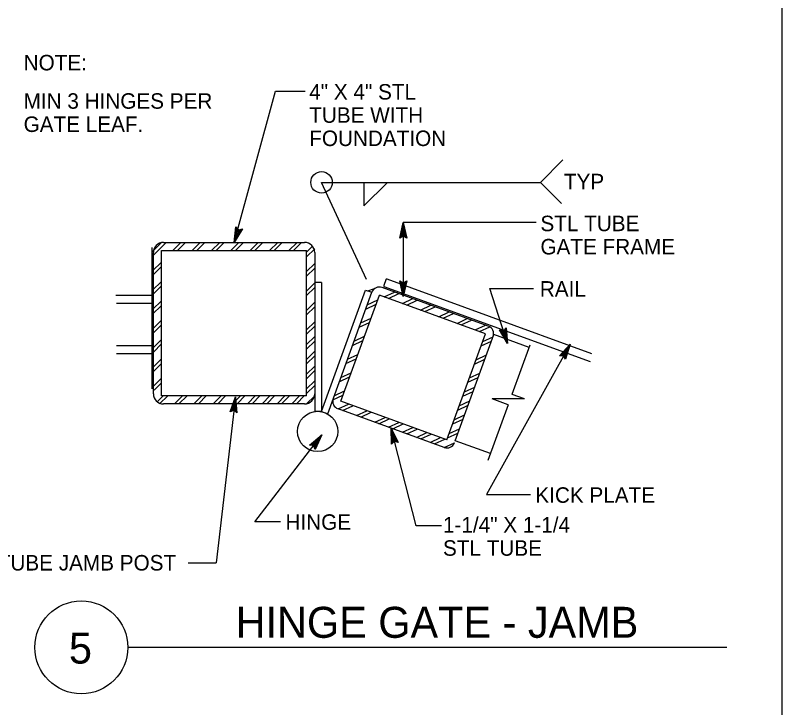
# Model space of a CAD drawing. Extents: x 6710407 to 6714861, y 1868090 to 1871317.
# Drawn here: x 6712930.6 to 6713227.5, y 1869719.9 to 1869988 of the extents above; entities that cross this region are included whole.
import ezdxf

# ---------------------------------------------------------------- set-up
doc = ezdxf.new("R2010")
doc.units = 0
for name, color, linetype in [('G-MARK', 7, 'Continuous'), ('G-TEXT', 7, 'Continuous'), ('G-TTLB-VIEW', 7, 'Continuous'), ('Nongeo Data(60)', 7, 'Continuous')]:
    doc.layers.add(name, color=color, linetype=linetype)

msp = doc.modelspace()

# ---------------------------------------------------------------- linework, layer by layer
at = {"layer": 'G-MARK'}
for p, q in [((6713031.45, 1869958.63), (6713042.95, 1869958.63)), ((6713066.65, 1869885.66), (6713049.32, 1869923.29)), ((6713049.32, 1869923.29), (6713134.04, 1869923.29)), ((6713132.37, 1869907.72), (6713080.92, 1869907.72)), ((6713080.92, 1869907.72), (6713080.92, 1869879.16)), ((6713121.37, 1869860.88), (6713114.45, 1869882.25)), ((6713114.45, 1869882.25), (6713131.42, 1869882.25)), ((6713145.56, 1869860.69), (6713113.19, 1869802.43)), ((6713130, 1869860.31), (6713123.05, 1869841.21)), ((6713015.88, 1869840.2), (6713008.45, 1869775.97)), ((6713127.94, 1869839.43), (6713115.31, 1869839.43)), ((6713121.58, 1869837.15), (6713115.31, 1869839.43)), ((6713127.94, 1869839.43), (6713123.06, 1869841.21)), ((6713121.58, 1869837.15), (6713113.73, 1869815.58)), ((6713085.89, 1869790.3), (6713076.22, 1869828.12)), ((6713023.43, 1869791.91), (6713049.35, 1869825.49)), ((6713113.19, 1869802.43), (6713130.26, 1869802.43)), ((6713033.33, 1869791.91), (6713023.43, 1869791.91)), ((6713095.79, 1869790.3), (6713085.89, 1869790.3)), ((6712997.54, 1869775.97), (6713008.45, 1869775.97))]:
    msp.add_line(p, q, dxfattribs=at)
msp.add_lwpolyline([(6713015.36, 1869900.02), (6713031.45, 1869958.63)], dxfattribs=at)
at = {"layer": 'G-TEXT'}
for p, q in [((6713134.04, 1869923.29), (6713142.77, 1869932.02)), ((6713065.72, 1869914.2), (6713074.69, 1869923.18)), ((6713065.72, 1869922.86), (6713065.72, 1869914.2)), ((6713142.26, 1869915.08), (6713134.04, 1869923.29)), ((6713079.58, 1869901.72), (6713080.92, 1869907.72)), ((6713080.92, 1869907.72), (6713080.92, 1869907.72)), ((6713080.92, 1869907.72), (6713082.25, 1869901.72)), ((6713015.36, 1869900.02), (6713016.07, 1869906.13)), ((6713018.6, 1869905.25), (6713015.36, 1869900.02)), ((6713015.81, 1869901.34), (6713016.34, 1869905.79)), ((6713018.19, 1869905.17), (6713015.82, 1869901.33)), ((6713016.07, 1869906.13), (6713016.07, 1869906.13)), ((6713016.07, 1869906.13), (6713017.07, 1869904.94)), ((6713016.27, 1869902.63), (6713016.6, 1869905.51)), ((6713017.77, 1869905.06), (6713016.27, 1869902.63)), ((6713016.72, 1869903.94), (6713016.87, 1869905.17)), ((6713017.39, 1869905.01), (6713016.72, 1869903.94)), ((6713017.07, 1869904.94), (6713018.6, 1869905.25)), ((6713018.6, 1869905.25), (6713018.6, 1869905.25)), ((6713079.93, 1869901.94), (6713080.92, 1869906.34)), ((6713080.29, 1869902.17), (6713080.92, 1869904.96)), ((6713080.92, 1869906.33), (6713081.89, 1869901.96)), ((6713080.92, 1869904.96), (6713081.54, 1869902.13)), ((6713080.92, 1869902.52), (6713079.58, 1869901.72)), ((6713079.58, 1869901.72), (6713079.58, 1869901.72)), ((6713080.64, 1869902.35), (6713080.92, 1869903.58)), ((6713080.92, 1869903.58), (6713081.18, 1869902.37)), ((6713082.25, 1869901.72), (6713080.92, 1869902.52)), ((6713082.25, 1869901.72), (6713082.25, 1869901.72)), ((6713015.36, 1869900.02), (6713015.36, 1869900.02)), ((6713080.92, 1869879.16), (6713079.59, 1869885.16)), ((6713079.59, 1869885.16), (6713079.59, 1869885.16)), ((6713079.59, 1869885.16), (6713080.92, 1869884.36)), ((6713080.91, 1869880.56), (6713079.95, 1869884.93)), ((6713080.92, 1869881.93), (6713080.29, 1869884.75)), ((6713080.92, 1869883.31), (6713080.65, 1869884.52)), ((6713080.92, 1869884.36), (6713082.26, 1869885.16)), ((6713082.26, 1869885.16), (6713080.92, 1869879.16)), ((6713081.9, 1869884.95), (6713080.92, 1869880.54)), ((6713081.54, 1869884.71), (6713080.92, 1869881.93)), ((6713081.2, 1869884.54), (6713080.92, 1869883.31)), ((6713082.26, 1869885.16), (6713082.26, 1869885.16)), ((6713080.92, 1869879.16), (6713080.92, 1869879.16)), ((6713121.37, 1869860.88), (6713118.26, 1869866.18)), ((6713118.26, 1869866.18), (6713118.26, 1869866.18)), ((6713118.26, 1869866.18), (6713119.77, 1869865.83)), ((6713120.94, 1869862.2), (6713118.67, 1869866.07)), ((6713120.52, 1869863.51), (6713119.05, 1869866)), ((6713120.1, 1869864.82), (6713119.47, 1869865.89)), ((6713119.77, 1869865.83), (6713120.8, 1869867)), ((6713119.98, 1869866.08), (6713120.1, 1869864.82)), ((6713120.25, 1869866.35), (6713120.52, 1869863.51)), ((6713120.52, 1869866.69), (6713120.95, 1869862.19)), ((6713120.8, 1869867), (6713120.8, 1869867)), ((6713120.8, 1869867), (6713121.37, 1869860.88)), ((6713121.37, 1869860.88), (6713121.37, 1869860.88)), ((6713141.47, 1869856.1), (6713145.56, 1869860.69)), ((6713141.89, 1869856.11), (6713144.89, 1869859.49)), ((6713144.88, 1869859.48), (6713143.61, 1869855.18)), ((6713145.56, 1869860.69), (6713143.81, 1869854.8)), ((6713145.56, 1869860.69), (6713145.56, 1869860.69)), ((6713142.32, 1869856.14), (6713144.21, 1869858.28)), ((6713142.7, 1869856.13), (6713143.54, 1869857.07)), ((6713143.54, 1869857.07), (6713143.19, 1869855.88)), ((6713144.21, 1869858.28), (6713143.39, 1869855.5)), ((6713143.03, 1869856.15), (6713141.47, 1869856.1)), ((6713141.47, 1869856.1), (6713141.47, 1869856.1)), ((6713143.81, 1869854.8), (6713143.03, 1869856.15)), ((6713143.81, 1869854.8), (6713143.81, 1869854.8)), ((6713013.86, 1869834.39), (6713015.88, 1869840.2)), ((6713014.24, 1869834.57), (6713015.72, 1869838.83)), ((6713015.72, 1869838.82), (6713016.18, 1869834.36)), ((6713015.88, 1869840.2), (6713015.88, 1869840.2)), ((6713015.88, 1869840.2), (6713016.51, 1869834.09)), ((6713014.62, 1869834.76), (6713015.56, 1869837.45)), ((6713014.99, 1869834.89), (6713015.4, 1869836.08)), ((6713015.4, 1869836.08), (6713015.53, 1869834.85)), ((6713015.56, 1869837.45), (6713015.86, 1869834.58)), ((6713015.28, 1869835.03), (6713013.86, 1869834.39)), ((6713013.86, 1869834.39), (6713013.86, 1869834.39)), ((6713016.51, 1869834.09), (6713015.28, 1869835.03)), ((6713016.51, 1869834.09), (6713016.51, 1869834.09)), ((6713076.41, 1869821.97), (6713076.22, 1869828.12)), ((6713076.22, 1869828.12), (6713076.22, 1869828.12)), ((6713076.22, 1869828.12), (6713078.99, 1869822.63)), ((6713076.7, 1869822.27), (6713076.56, 1869826.78)), ((6713076.57, 1869826.77), (6713078.59, 1869822.77)), ((6713044.62, 1869821.56), (6713049.35, 1869825.49)), ((6713045.04, 1869821.51), (6713048.51, 1869824.39)), ((6713048.5, 1869824.38), (6713046.6, 1869820.33)), ((6713049.35, 1869825.49), (6713046.74, 1869819.92)), ((6713049.35, 1869825.49), (6713049.35, 1869825.49)), ((6713076.99, 1869822.59), (6713076.9, 1869825.44)), ((6713076.9, 1869825.44), (6713078.21, 1869822.86)), ((6713077.28, 1869822.84), (6713077.24, 1869824.1)), ((6713077.24, 1869824.1), (6713077.8, 1869823)), ((6713046.17, 1869821.37), (6713044.62, 1869821.56)), ((6713044.62, 1869821.56), (6713044.62, 1869821.56)), ((6713045.47, 1869821.47), (6713047.66, 1869823.3)), ((6713045.85, 1869821.4), (6713046.82, 1869822.21)), ((6713046.74, 1869819.92), (6713046.17, 1869821.37)), ((6713046.82, 1869822.21), (6713046.29, 1869821.09)), ((6713047.66, 1869823.3), (6713046.43, 1869820.68)), ((6713077.51, 1869823.08), (6713076.41, 1869821.97)), ((6713076.41, 1869821.97), (6713076.41, 1869821.97)), ((6713078.99, 1869822.63), (6713077.51, 1869823.08)), ((6713078.99, 1869822.63), (6713078.99, 1869822.63)), ((6713046.74, 1869819.92), (6713046.74, 1869819.92))]:
    msp.add_line(p, q, dxfattribs=at)
msp.add_circle((6713049.28, 1869923.29), 4.17, dxfattribs=at)
at = {"layer": 'G-TTLB-VIEW'}
msp.add_lwpolyline([(6711433.78, 1870605.06), (6713227.53, 1870605.06), (6713227.53, 1869155.06), (6711433.78, 1869155.06)], close=True, dxfattribs=at)
at = {"layer": 'Nongeo Data(60)'}
for p, q in [((6712983.64, 1869843.33), (6712983.64, 1869898.02)), ((6712983.84, 1869894.77), (6712989.11, 1869900.03)), ((6712983.84, 1869896.51), (6712987.28, 1869899.96)), ((6712988.02, 1869900.02), (6713042.71, 1869900.02)), ((6712991.7, 1869896.9), (6712994.81, 1869900.03)), ((6712993.46, 1869896.9), (6712996.58, 1869900.03)), ((6712999.18, 1869896.9), (6713002.3, 1869900.02)), ((6713000.96, 1869896.9), (6713004.08, 1869900.02)), ((6713006.68, 1869896.9), (6713009.81, 1869900.02)), ((6713008.45, 1869896.9), (6713011.58, 1869900.02)), ((6713014.16, 1869896.9), (6713017.28, 1869900.02)), ((6713015.93, 1869896.9), (6713019.05, 1869900.02)), ((6713021.66, 1869896.9), (6713024.78, 1869900.02)), ((6713023.43, 1869896.9), (6713026.55, 1869900.02)), ((6713029.16, 1869896.9), (6713032.28, 1869900.02)), ((6713030.93, 1869896.9), (6713034.05, 1869900.02)), ((6713036.66, 1869896.9), (6713039.78, 1869900.02)), ((6713038.43, 1869896.9), (6713041.29, 1869899.76)), ((6713043.48, 1869896.22), (6713045.79, 1869898.53)), ((6712984.11, 1869841.43), (6712984.11, 1869896.12)), ((6712987.24, 1869840.65), (6712987.24, 1869896.9)), ((6712987.24, 1869896.9), (6713043.48, 1869896.9)), ((6713043.48, 1869840.65), (6713043.48, 1869896.9)), ((6713043.49, 1869894.46), (6713046.61, 1869897.58)), ((6713046.62, 1869896.12), (6713046.62, 1869834.62)), ((6712983.84, 1869889.03), (6712987.24, 1869892.43)), ((6712983.84, 1869887.27), (6712987.24, 1869890.67)), ((6713043.49, 1869888.73), (6713046.61, 1869891.85)), ((6713043.49, 1869886.96), (6713046.61, 1869890.08)), ((6712983.84, 1869881.53), (6712987.24, 1869884.93)), ((6712983.84, 1869879.79), (6712987.24, 1869883.18)), ((6713043.48, 1869881.22), (6713046.61, 1869884.35)), ((6713049.22, 1869884.46), (6713046.61, 1869884.46)), ((6713049.22, 1869884.46), (6713049.22, 1869834.62)), ((6713074.16, 1869885.57), (6713073.34, 1869883.34)), ((6713154.03, 1869856.9), (6713074.64, 1869885.8)), ((6713043.48, 1869879.46), (6713046.61, 1869882.58)), ((6713049.22, 1869834.62), (6713066.32, 1869881.61)), ((6713051.66, 1869833.73), (6713068.76, 1869880.72)), ((6713051.66, 1869833.73), (6713068.76, 1869880.72)), ((6713066.32, 1869881.61), (6713068.76, 1869880.72)), ((6713067.23, 1869881.27), (6713069.39, 1869882.08)), ((6713113.87, 1869867.62), (6713072.77, 1869882.59)), ((6713073.56, 1869878.97), (6713077.56, 1869880.84)), ((6713153.43, 1869853.79), (6713073.57, 1869882.86)), ((6713075.22, 1869878.37), (6713079.22, 1869880.23)), ((6712983.64, 1869879.5), (6712969.61, 1869879.5)), ((6712983.84, 1869874.06), (6712987.24, 1869877.45)), ((6713056.73, 1869838.54), (6713071.7, 1869879.65)), ((6713067.01, 1869875.92), (6713071.02, 1869877.79)), ((6713112.8, 1869864.69), (6713071.7, 1869879.65)), ((6713080.6, 1869876.41), (6713084.61, 1869878.27)), ((6713082.27, 1869875.8), (6713086.27, 1869877.67)), ((6712983.64, 1869876.38), (6712969.81, 1869876.38)), ((6712983.84, 1869872.29), (6712987.24, 1869875.68)), ((6713043.48, 1869873.72), (6713046.61, 1869876.85)), ((6713043.48, 1869871.96), (6713046.61, 1869875.08)), ((6713066.41, 1869874.26), (6713070.42, 1869876.13)), ((6713087.65, 1869873.84), (6713091.66, 1869875.71)), ((6713089.32, 1869873.24), (6713093.32, 1869875.11)), ((6713094.7, 1869871.27), (6713098.71, 1869873.14)), ((6713096.37, 1869870.67), (6713100.37, 1869872.54)), ((6712984.11, 1869866.83), (6712987.24, 1869869.96)), ((6712984.11, 1869865.06), (6712987.24, 1869868.19)), ((6713043.48, 1869866.22), (6713046.61, 1869869.35)), ((6713063.84, 1869867.21), (6713067.85, 1869869.08)), ((6713064.45, 1869868.87), (6713068.45, 1869870.74)), ((6713101.75, 1869868.71), (6713105.75, 1869870.58)), ((6713103.41, 1869868.11), (6713107.42, 1869869.97)), ((6713043.48, 1869864.46), (6713046.61, 1869867.58)), ((6713108.8, 1869866.14), (6713112.8, 1869868.01)), ((6713110.46, 1869865.54), (6713114.47, 1869867.41)), ((6712984.11, 1869859.33), (6712987.24, 1869862.46)), ((6713043.48, 1869860.49), (6713046.61, 1869863.62)), ((6713061.88, 1869861.82), (6713065.88, 1869863.69)), ((6713097.84, 1869823.57), (6713112.8, 1869864.69)), ((6713101.06, 1869823.25), (6713116.02, 1869864.36)), ((6713111.7, 1869861.65), (6713115.71, 1869863.52)), ((6713129.73, 1869859.37), (6713116.02, 1869864.36)), ((6712983.64, 1869859.97), (6712969.81, 1869859.97)), ((6712984.11, 1869857.58), (6712987.24, 1869860.71)), ((6713043.48, 1869858.72), (6713046.61, 1869861.85)), ((6713061.28, 1869860.16), (6713065.28, 1869862.03)), ((6713111.1, 1869859.99), (6713115.1, 1869861.86)), ((6712983.64, 1869856.85), (6712969.81, 1869856.85)), ((6713043.48, 1869854.76), (6713046.61, 1869857.89)), ((6713059.32, 1869854.78), (6713063.32, 1869856.64)), ((6713109.13, 1869854.61), (6713113.14, 1869856.47)), ((6712984.11, 1869851.85), (6712987.24, 1869854.98)), ((6713043.48, 1869852.99), (6713046.61, 1869856.12)), ((6713058.71, 1869853.12), (6713062.72, 1869854.98)), ((6713108.53, 1869852.94), (6713112.54, 1869854.81)), ((6712984.11, 1869850.08), (6712987.24, 1869853.21)), ((6713043.48, 1869849.03), (6713046.61, 1869852.16)), ((6713043.48, 1869847.26), (6713046.61, 1869850.39)), ((6712984.11, 1869844.35), (6712987.24, 1869847.48)), ((6713056.15, 1869846.07), (6713060.15, 1869847.94)), ((6713056.75, 1869847.73), (6713060.76, 1869849.6)), ((6713105.97, 1869845.89), (6713109.97, 1869847.76)), ((6713106.57, 1869847.56), (6713110.58, 1869849.42)), ((6712984.38, 1869842.85), (6712987.24, 1869845.71)), ((6713043.48, 1869843.3), (6713046.61, 1869846.42)), ((6713043.48, 1869841.53), (6713046.61, 1869844.66)), ((6713054.18, 1869840.68), (6713058.19, 1869842.55)), ((6713104, 1869840.51), (6713108.02, 1869842.37)), ((6713104.61, 1869842.17), (6713108.62, 1869844.04)), ((6712985.62, 1869838.36), (6712987.92, 1869840.66)), ((6712986.55, 1869837.52), (6712989.68, 1869840.65)), ((6713043.48, 1869840.65), (6712987.24, 1869840.65)), ((6712992.28, 1869837.52), (6712995.41, 1869840.65)), ((6712994.05, 1869837.52), (6712997.18, 1869840.65)), ((6712999.84, 1869837.58), (6713002.97, 1869840.71)), ((6713001.61, 1869837.58), (6713004.73, 1869840.71)), ((6713007.34, 1869837.58), (6713010.47, 1869840.71)), ((6713009.11, 1869837.58), (6713012.23, 1869840.71)), ((6713013.86, 1869834.39), (6713015.88, 1869840.2)), ((6713014.24, 1869834.57), (6713015.72, 1869838.83)), ((6713014.84, 1869837.58), (6713017.97, 1869840.71)), ((6713015.72, 1869838.82), (6713016.18, 1869834.36)), ((6713015.88, 1869840.2), (6713015.88, 1869840.2)), ((6713015.88, 1869840.2), (6713016.51, 1869834.09)), ((6713016.61, 1869837.58), (6713019.73, 1869840.71)), ((6713020.57, 1869837.58), (6713023.7, 1869840.71)), ((6713022.34, 1869837.58), (6713025.47, 1869840.71)), ((6713026.3, 1869837.58), (6713029.43, 1869840.71)), ((6713028.07, 1869837.58), (6713031.2, 1869840.71)), ((6713032.03, 1869837.58), (6713035.16, 1869840.71)), ((6713033.8, 1869837.58), (6713036.93, 1869840.71)), ((6713037.77, 1869837.58), (6713040.89, 1869840.71)), ((6713039.53, 1869837.58), (6713042.66, 1869840.71)), ((6713043.5, 1869837.58), (6713046.61, 1869840.69)), ((6713053.66, 1869839.06), (6713057.58, 1869840.89)), ((6713097.84, 1869823.57), (6713056.73, 1869838.54)), ((6713102.65, 1869836.78), (6713106.66, 1869838.66)), ((6713042.71, 1869837.52), (6712988.02, 1869837.52)), ((6713014.62, 1869834.76), (6713015.56, 1869837.45)), ((6713014.99, 1869834.89), (6713015.4, 1869836.08)), ((6713015.4, 1869836.08), (6713015.53, 1869834.85)), ((6713015.56, 1869837.45), (6713015.86, 1869834.58)), ((6713096.77, 1869820.64), (6713055.67, 1869835.6)), ((6713055.77, 1869835.57), (6713059.77, 1869837.43)), ((6713057.43, 1869834.96), (6713061.43, 1869836.83)), ((6713102.05, 1869835.12), (6713106.05, 1869836.99)), ((6713015.28, 1869835.03), (6713013.86, 1869834.39)), ((6713013.86, 1869834.39), (6713013.86, 1869834.39)), ((6713016.51, 1869834.09), (6713015.28, 1869835.03)), ((6713016.51, 1869834.09), (6713016.51, 1869834.09)), ((6713049.22, 1869834.62), (6713046.62, 1869834.62)), ((6713049.22, 1869834.62), (6713051.66, 1869833.73)), ((6713062.81, 1869833), (6713066.82, 1869834.87)), ((6713064.47, 1869832.39), (6713068.48, 1869834.26)), ((6713100.69, 1869831.4), (6713104.7, 1869833.27)), ((6713069.86, 1869830.44), (6713073.87, 1869832.31)), ((6713071.52, 1869829.83), (6713075.53, 1869831.7)), ((6713075.25, 1869828.47), (6713079.25, 1869830.34)), ((6713076.9, 1869827.87), (6713080.91, 1869829.74)), ((6713100.08, 1869829.74), (6713104.09, 1869831.61)), ((6713076.41, 1869821.97), (6713076.22, 1869828.12)), ((6713076.22, 1869828.12), (6713076.22, 1869828.12)), ((6713076.22, 1869828.12), (6713078.99, 1869822.63)), ((6713076.7, 1869822.27), (6713076.56, 1869826.78)), ((6713076.57, 1869826.77), (6713078.59, 1869822.77)), ((6713080.63, 1869826.51), (6713084.63, 1869828.38)), ((6713082.29, 1869825.91), (6713086.3, 1869827.77)), ((6713098.73, 1869826.01), (6713102.73, 1869827.88)), ((6713044.62, 1869821.56), (6713049.35, 1869825.49)), ((6713045.04, 1869821.51), (6713048.51, 1869824.39)), ((6713048.5, 1869824.38), (6713046.6, 1869820.33)), ((6713049.35, 1869825.49), (6713046.74, 1869819.92)), ((6713049.35, 1869825.49), (6713049.35, 1869825.49)), ((6713076.99, 1869822.59), (6713076.9, 1869825.44)), ((6713076.9, 1869825.44), (6713078.21, 1869822.86)), ((6713077.28, 1869822.84), (6713077.24, 1869824.1)), ((6713077.24, 1869824.1), (6713077.8, 1869823)), ((6713086.02, 1869824.56), (6713090.02, 1869826.42)), ((6713087.68, 1869823.95), (6713091.68, 1869825.82)), ((6713091.4, 1869822.59), (6713095.41, 1869824.46)), ((6713093.07, 1869821.99), (6713097.07, 1869823.86)), ((6713098.12, 1869824.35), (6713102.13, 1869826.22)), ((6713046.17, 1869821.37), (6713044.62, 1869821.56)), ((6713044.62, 1869821.56), (6713044.62, 1869821.56)), ((6713045.47, 1869821.47), (6713047.66, 1869823.3)), ((6713045.85, 1869821.4), (6713046.82, 1869822.21)), ((6713046.74, 1869819.92), (6713046.17, 1869821.37)), ((6713046.82, 1869822.21), (6713046.29, 1869821.09)), ((6713047.66, 1869823.3), (6713046.43, 1869820.68)), ((6713077.51, 1869823.08), (6713076.41, 1869821.97)), ((6713076.41, 1869821.97), (6713076.41, 1869821.97)), ((6713078.99, 1869822.63), (6713077.51, 1869823.08)), ((6713078.99, 1869822.63), (6713078.99, 1869822.63)), ((6713096.78, 1869820.64), (6713100.78, 1869822.49)), ((6713114.76, 1869818.27), (6713101.06, 1869823.25)), ((6713046.74, 1869819.92), (6713046.74, 1869819.92)), ((6713206.32, 1869743.22), (6712974.21, 1869743.22))]:
    msp.add_line(p, q, dxfattribs=at)
for centre, radius in [((6713047.76, 1869826.84), 7.81), ((6712956.21, 1869743.22), 18)]:
    msp.add_circle(centre, radius, dxfattribs=at)
for centre, radius, start, end in [((6712988.02, 1869896.12), 3.91, 90, 180), ((6713042.71, 1869896.12), 3.91, 0, 90), ((6713073.7, 1869883.21), 0.375, 159.9987, 249.9987), ((6713074.51, 1869885.44), 0.375, 69.9987, 159.9987), ((6713071.69, 1869879.65), 3.12, 70, 160), ((6713112.81, 1869864.69), 3.12, 340, 70), ((6712988.02, 1869841.43), 3.91, 180, 270), ((6713042.71, 1869841.43), 3.91, 270, 0), ((6713056.73, 1869838.54), 3.12, 160, 250), ((6713097.84, 1869823.58), 3.12, 250, 340)]:
    msp.add_arc(centre, radius, start, end, dxfattribs=at)

# ---------------------------------------------------------------- texts
for s, height, p in [('NOTE:', 6, (6712933.86, 1869966.66)), ('4" X 4" STL', 6, (6713044.51, 1869955.36)), ('MIN 3 HINGES PER', 6, (6712933.86, 1869951.81)), ('TUBE WITH', 6, (6713044.51, 1869946.36)), ('GATE LEAF.', 6, (6712933.86, 1869942.81)), ('FOUNDATION', 6, (6713044.51, 1869937.36)), ('TYP', 6, (6713143.16, 1869920.61)), ('STL TUBE', 6, (6713134.07, 1869904.39)), ('GATE FRAME', 6, (6713134.07, 1869895.39)), ('RAIL', 6, (6713133.84, 1869879.04)), ('KICK PLATE', 6, (6713132.11, 1869799.22)), ('HINGE', 6, (6713035.3, 1869788.76)), ('1-1/4" X 1-1/4', 6, (6713096.32, 1869787.71)), ('STL TUBE', 6, (6713096.32, 1869778.71)), ('STL TUBE JAMB POST', 6, (6712906.9, 1869773)), ('HINGE GATE - JAMB', 12, (6713015.98, 1869746.94)), ('5', 12, (6712951.41, 1869736.97))]:
    msp.add_text(s, height=height, dxfattribs=at).set_placement(p)

doc.saveas('drawing.dxf')
